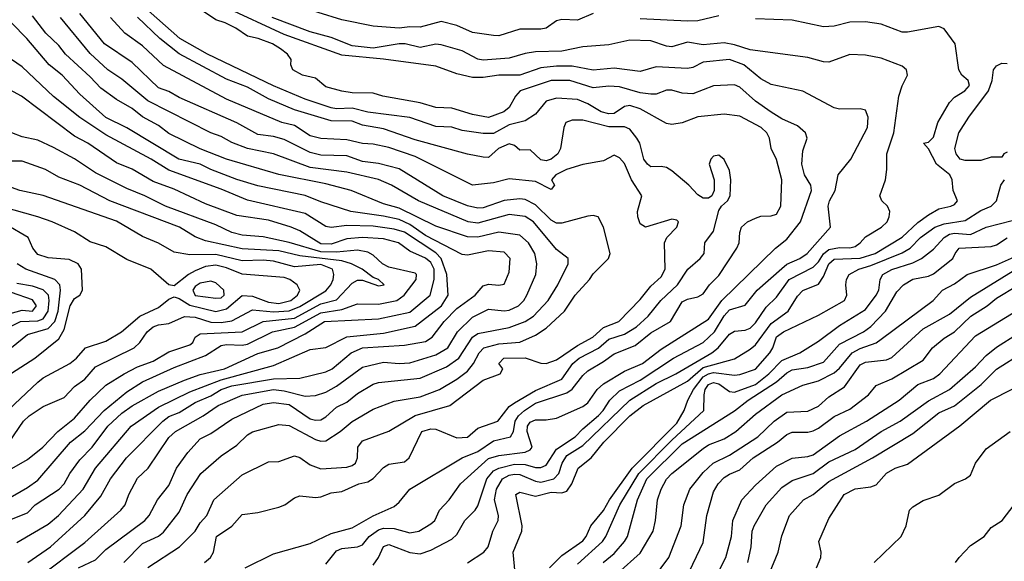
# Model space of a CAD drawing. Header units: metres. Extents: x -51132 to -49532, y -231222 to -229437.
# Tile 329 of 334: x -49852 to -49758, y -229672 to -229620. Entities that reach past the tile are written whole.
import ezdxf

# ---------------------------------------------------------------- set-up
doc = ezdxf.new("R2010")
doc.units = ezdxf.units.M
doc.layers.add('CONTOUR_INDEX', color=1, linetype='Continuous')
doc.layers.add('CONTOUR_INTER', color=3, linetype='Continuous')

msp = doc.modelspace()

# ---------------------------------------------------------------- linework, layer by layer
at = {"layer": 'CONTOUR_INDEX'}
for points, elevation in [([(-49830.285, -229672.759), (-49827.58, -229671.416), (-49824.08, -229670.434), (-49822.08, -229669.474), (-49820.08, -229668.946), (-49818.08, -229667.791), (-49816.08, -229666.916), (-49815.58, -229666.489), (-49814.58, -229665.255), (-49809.589, -229662.259), (-49808.08, -229661.645), (-49806.58, -229660.631), (-49804.975, -229660.259), (-49804.676, -229659.759), (-49804.512, -229658.759), (-49804.2, -229658.259), (-49803.648, -229657.759), (-49802.58, -229657.051), (-49799.58, -229656.077), (-49799.08, -229655.728), (-49798.08, -229654.401), (-49797.58, -229653.969), (-49796.08, -229653.089), (-49795.08, -229652.328), (-49793.08, -229651.533), (-49791.58, -229650.33), (-49789.695, -229649.259), (-49788.58, -229647.382), (-49788.08, -229647.118), (-49787.08, -229646.906), (-49786.58, -229646.62), (-49785.963, -229645.759), (-49785.08, -229644.86), (-49783.364, -229642.259), (-49783.146, -229641.759), (-49783.084, -229640.759), (-49782.91, -229640.259), (-49782.346, -229639.759), (-49781.58, -229639.397), (-49781.08, -229639.215), (-49780.08, -229639.165), (-49779.58, -229639.005), (-49779.181, -229638.259), (-49779.083, -229635.759), (-49779.58, -229633.808), (-49780.08, -229632.759), (-49780.246, -229631.759), (-49780.514, -229631.259), (-49781.048, -229630.759), (-49783.08, -229629.655), (-49784.58, -229629.463), (-49787.08, -229629.735), (-49788.58, -229630.316), (-49789.58, -229630.452), (-49790.08, -229630.358), (-49792.58, -229628.977), (-49793.58, -229628.667), (-49794.08, -229628.739), (-49795.08, -229629.4), (-49795.58, -229629.447), (-49796.32, -229629.259), (-49797.58, -229628.493), (-49798.58, -229628.081), (-49800.58, -229627.94), (-49801.58, -229628.241), (-49802.58, -229629.487), (-49803.58, -229630.119), (-49805.08, -229630.504), (-49806.58, -229631.311), (-49807.58, -229631.335), (-49809.58, -229631.025), (-49810.58, -229630.729), (-49812.08, -229630.667), (-49814.58, -229629.783), (-49818.58, -229629.29), (-49820.08, -229628.911), (-49821.58, -229628.965), (-49822.08, -229628.86), (-49824.58, -229628.036), (-49827.58, -229626.783), (-49833.88, -229623.759), (-49836.524, -229622.259), (-49840.08, -229619.104)], 60), ([(-49850.08, -229673.717), (-49845.58, -229670.345), (-49842.149, -229667.259), (-49841.752, -229666.759), (-49841.384, -229665.759), (-49840.58, -229664.194), (-49839.556, -229663.259), (-49837.58, -229660.34), (-49836.945, -229659.759), (-49834.306, -229658.259), (-49832.863, -229657.259), (-49830.58, -229656.285), (-49827.58, -229655.759), (-49826.58, -229655.885), (-49824.58, -229656.386), (-49823.58, -229656.308), (-49822.58, -229655.988), (-49821.58, -229655.44), (-49819.08, -229653.627), (-49817.08, -229653.132), (-49815.58, -229653.275), (-49814.58, -229653.199), (-49812.08, -229652.453), (-49810.956, -229651.759), (-49810.015, -229650.259), (-49808.58, -229648.839), (-49807.08, -229648.075), (-49805.58, -229648.245), (-49805.08, -229648.178), (-49804.189, -229647.759), (-49803.688, -229647.259), (-49803.394, -229646.759), (-49802.565, -229644.759), (-49802.463, -229643.759), (-49802.658, -229642.759), (-49803.248, -229641.759), (-49804.08, -229641.034), (-49806.08, -229640.74), (-49808.08, -229641.217), (-49809.08, -229641.191), (-49812.08, -229640.159), (-49815.58, -229638.448), (-49817.08, -229638.023), (-49820.173, -229636.759), (-49822.58, -229636.116), (-49827.08, -229635.225), (-49832.08, -229633.771), (-49834.58, -229632.777), (-49837.58, -229631.307), (-49838.58, -229630.572), (-49840.08, -229629.74), (-49841.08, -229628.947), (-49842.58, -229628.09), (-49844.08, -229627.004), (-49845.08, -229625.906), (-49847.454, -229623.759), (-49848.08, -229622.912), (-49849.315, -229621.759), (-49850.58, -229620.082)], 55), ([(-49757.58, -229633.105), (-49757.893, -229633.259), (-49758.08, -229633.574), (-49759.08, -229633.578), (-49760.08, -229633.911), (-49761.58, -229633.889), (-49762.049, -229633.759), (-49762.448, -229633.259), (-49762.545, -229632.759), (-49762.176, -229631.259), (-49761.227, -229629.759), (-49759.349, -229627.259), (-49759.003, -229626.259), (-49758.866, -229625.259), (-49758.58, -229624.855), (-49758.08, -229624.598), (-49757.58, -229624.631)], 65), ([(-49855.58, -229665.015), (-49851.08, -229662.426), (-49849.604, -229661.259), (-49848.164, -229659.759), (-49846.58, -229658.467), (-49845.08, -229656.773), (-49843.58, -229655.34), (-49841.836, -229654.259), (-49840.58, -229653.599), (-49839.08, -229653.027), (-49837.58, -229652.158), (-49835.58, -229651.493), (-49835.299, -229651.259), (-49835.08, -229650.743), (-49834.58, -229650.445), (-49830.583, -229650.259), (-49828.58, -229649.254), (-49825.58, -229648.925), (-49823.08, -229647.576), (-49821.58, -229647.177), (-49820.08, -229645.611), (-49819.58, -229645.31), (-49819.08, -229645.3), (-49817.58, -229645.856), (-49817.041, -229645.759), (-49817.58, -229645.259), (-49818.08, -229645.052), (-49819.115, -229644.259), (-49820.134, -229643.759), (-49821.08, -229643.472), (-49825.08, -229642.988), (-49827.08, -229642.518), (-49830.58, -229642.318), (-49834.08, -229641.564), (-49835.08, -229641.169), (-49836.57, -229640.259), (-49843.219, -229637.759), (-49846.08, -229636.259), (-49848.08, -229635.504), (-49849.343, -229634.759), (-49851.58, -229633.948), (-49853.08, -229633.965)], 50), ([(-49801.245, -229672.759), (-49800.08, -229671.587), (-49798.08, -229670.189), (-49797.749, -229669.759), (-49797.308, -229668.759), (-49796.08, -229667.299), (-49795.504, -229666.259), (-49793.364, -229663.259), (-49789.08, -229658.957), (-49788.38, -229657.759), (-49788.031, -229656.759), (-49787.503, -229655.759), (-49786.58, -229654.539), (-49786.08, -229654.238), (-49785.58, -229654.112), (-49783.58, -229654.387), (-49783.08, -229654.322), (-49781.58, -229653.819), (-49780.224, -229652.259), (-49779.916, -229651.759), (-49779.58, -229650.73), (-49778.899, -229650.259), (-49775.58, -229648.669), (-49773.095, -229647.259), (-49772.881, -229646.759), (-49772.977, -229645.759), (-49772.892, -229645.259), (-49772.654, -229644.759), (-49771.727, -229644.259), (-49770.58, -229643.922), (-49767.58, -229642.706), (-49766.835, -229642.259), (-49765.84, -229641.259), (-49764.474, -229640.259), (-49763.58, -229639.928), (-49761.58, -229639.608), (-49760.08, -229638.671), (-49759.096, -229638.259), (-49758.577, -229637.759), (-49758.16, -229636.259), (-49757.804, -229635.759)], 65), ([(-49854.08, -229650.388), (-49851.738, -229649.259), (-49850.08, -229649.208), (-49849.58, -229649.012), (-49849.105, -229648.259), (-49848.993, -229647.259), (-49849.069, -229646.759), (-49849.58, -229646.25), (-49850.58, -229645.898), (-49852.08, -229645.646)], 45), ([(-49788.188, -229673.759), (-49786.58, -229670.351), (-49786.229, -229667.759), (-49785.58, -229665.509), (-49785.142, -229664.759), (-49784.58, -229664.155), (-49784.08, -229663.81), (-49783.08, -229663.419), (-49781.797, -229662.259), (-49779.478, -229660.759), (-49778.58, -229660.038), (-49778.08, -229659.824), (-49776.58, -229659.803), (-49776.08, -229659.679), (-49775.58, -229659.44), (-49774.08, -229658.327), (-49772.58, -229657.636), (-49770.788, -229656.259), (-49770.08, -229655.358), (-49768.58, -229654.724), (-49765.58, -229652.932), (-49764.7, -229651.759), (-49763.58, -229650.858), (-49762.58, -229650.242), (-49761.023, -229648.759), (-49759.475, -229647.759), (-49758.58, -229647.026), (-49756.58, -229645.817)], 70), ([(-49770.274, -229672.259), (-49767.668, -229669.759), (-49767.199, -229668.759), (-49766.892, -229667.259), (-49766.58, -229666.927), (-49765.58, -229666.349), (-49764.08, -229665.815), (-49762.58, -229664.708), (-49761.532, -229664.259), (-49761.08, -229663.926), (-49760.58, -229662.761), (-49759.58, -229661.412), (-49757.293, -229659.759)], 75)]:
    msp.add_lwpolyline(points, dxfattribs=dict(at, elevation=elevation))
at = {"layer": 'CONTOUR_INTER'}
for points, elevation in [([(-49822.58, -229672.394), (-49821.58, -229671.149), (-49821.08, -229670.928), (-49819.58, -229670.751), (-49819.08, -229670.574), (-49818.453, -229669.759), (-49817.58, -229669.146), (-49817.08, -229668.99), (-49816.08, -229669), (-49814.58, -229669.435), (-49813.731, -229669.259), (-49812.58, -229668.569), (-49812.202, -229668.259), (-49811.749, -229667.259), (-49810.811, -229666.259), (-49809.743, -229664.759), (-49807.08, -229662.34), (-49806.08, -229662.043), (-49803.58, -229661.71), (-49803.08, -229661.492), (-49802.907, -229661.259), (-49803.365, -229659.759), (-49803.357, -229659.259), (-49803.08, -229658.869), (-49802.58, -229658.645), (-49801.58, -229658.651), (-49800.58, -229658.47), (-49798.08, -229657.367), (-49797.58, -229657.003), (-49796.697, -229655.759), (-49796.08, -229655.206), (-49794.08, -229654.01), (-49792.366, -229653.259), (-49790.58, -229651.905), (-49786.08, -229649.029), (-49784.791, -229647.259), (-49779.677, -229642.259), (-49778.58, -229641.392), (-49777.3, -229639.759), (-49776.228, -229636.759), (-49776.288, -229636.259), (-49776.902, -229635.259), (-49777.168, -229634.259), (-49777.08, -229632.983), (-49776.647, -229631.759), (-49776.81, -229631.259), (-49777.58, -229630.6), (-49779.08, -229629.92), (-49780.08, -229629.303), (-49781.58, -229628.229), (-49783.08, -229626.891), (-49783.58, -229626.69), (-49785.58, -229626.779), (-49787.58, -229627.541), (-49788.58, -229627.464), (-49789.58, -229627.176), (-49790.08, -229627.187), (-49791.08, -229627.555), (-49791.58, -229627.578), (-49792.58, -229627.456), (-49794.58, -229626.875), (-49795.58, -229626.805), (-49797.08, -229626.971), (-49799.312, -229626.259), (-49801.08, -229626.28), (-49804.053, -229627.259), (-49804.491, -229627.759), (-49805.08, -229628.853), (-49805.609, -229629.259), (-49807.08, -229629.795), (-49808.58, -229629.512), (-49810.58, -229628.894), (-49812.08, -229628.833), (-49813.58, -229628.41), (-49817.162, -229627.759), (-49818.08, -229627.47), (-49820.08, -229627.458), (-49821.08, -229627.286), (-49822.58, -229626.861), (-49823.58, -229626.057), (-49824.816, -229625.759), (-49825.753, -229625.259), (-49825.94, -229624.759), (-49825.917, -229624.259), (-49826.253, -229623.759), (-49826.932, -229623.259), (-49827.696, -229622.759), (-49829.046, -229622.259), (-49830.08, -229622.047), (-49831.194, -229621.259), (-49832.195, -229620.759), (-49833.08, -229620.485), (-49836.08, -229618.431)], 61), ([(-49797.08, -229619.863), (-49798.58, -229620.499), (-49800.08, -229620.446), (-49800.58, -229620.579), (-49801.58, -229621.259), (-49802.08, -229621.376), (-49804.08, -229621.381), (-49806.08, -229622.011), (-49806.58, -229621.984), (-49808.58, -229621.676), (-49810.08, -229621.027), (-49811.58, -229620.653), (-49813.58, -229621.193), (-49814.58, -229621.148), (-49815.58, -229621.27), (-49818.08, -229621.08), (-49821.08, -229620.482), (-49825.58, -229619.087)], 64), ([(-49841.879, -229672.259), (-49840.08, -229670.443), (-49838.58, -229669.733), (-49838.08, -229669.352), (-49836.58, -229667.442), (-49835.82, -229665.759), (-49834.527, -229663.759), (-49832.58, -229662.059), (-49831.08, -229661.07), (-49830.08, -229660.073), (-49829.58, -229659.778), (-49827.08, -229659.073), (-49826.08, -229659.186), (-49823.58, -229660.501), (-49823.08, -229660.676), (-49822.58, -229660.639), (-49821.216, -229659.759), (-49820.08, -229658.805), (-49818.08, -229657.61), (-49816.08, -229656.855), (-49813.58, -229656.448), (-49811.739, -229655.759), (-49810.08, -229654.762), (-49809.08, -229654), (-49808.503, -229653.259), (-49807.962, -229652.259), (-49807.509, -229651.759), (-49806.08, -229651.38), (-49804.08, -229651.218), (-49802.58, -229650.555), (-49801.58, -229649.909), (-49799.828, -229648.259), (-49798.786, -229646.759), (-49797.429, -229645.259), (-49797.08, -229644.715), (-49795.611, -229643.259), (-49795.444, -229642.759), (-49796.08, -229640.255), (-49796.59, -229639.259), (-49797.08, -229639.132), (-49797.58, -229639.198), (-49800.08, -229639.891), (-49800.58, -229639.868), (-49801.08, -229639.598), (-49802.58, -229638.131), (-49803.58, -229637.618), (-49804.08, -229637.558), (-49805.58, -229637.71), (-49807.58, -229638.41), (-49808.08, -229638.443), (-49809.08, -229638.218), (-49811.425, -229637.259), (-49815.58, -229634.705), (-49817.58, -229634.172), (-49819.08, -229633.979), (-49820.58, -229633.455), (-49823.08, -229633.383), (-49824.08, -229633.135), (-49826.58, -229631.884), (-49827.58, -229631.606), (-49829.08, -229631.43), (-49831.08, -229630.295), (-49836.58, -229627.883), (-49837.58, -229627.301), (-49838.58, -229626.976), (-49841.08, -229624.537), (-49843.721, -229622.759), (-49846.08, -229619.89)], 57), ([(-49818.08, -229672.498), (-49817.569, -229671.759), (-49817.08, -229670.729), (-49816.58, -229670.527), (-49814.58, -229671.29), (-49813.58, -229671.414), (-49812.58, -229671.065), (-49810.58, -229670.036), (-49810.08, -229669.589), (-49809.338, -229668.259), (-49808.336, -229667.259), (-49808.08, -229666.845), (-49807.213, -229664.259), (-49806.58, -229663.515), (-49806.08, -229663.245), (-49804.58, -229662.877), (-49803.58, -229662.897), (-49802.58, -229663.194), (-49802.08, -229663.183), (-49801.58, -229662.951), (-49800.58, -229661.433), (-49798.795, -229660.259), (-49798.08, -229659.492), (-49796.58, -229658.227), (-49796.124, -229657.759), (-49795.472, -229656.759), (-49794.58, -229655.878), (-49792.58, -229654.857), (-49789.403, -229652.759), (-49786.58, -229651.264), (-49785.501, -229650.259), (-49784.58, -229648.712), (-49784.08, -229648.147), (-49782.58, -229647.704), (-49781.416, -229646.259), (-49779.08, -229644.204), (-49778.58, -229643.796), (-49777.367, -229643.259), (-49776.652, -229642.759), (-49774.428, -229640.259), (-49774.654, -229638.259), (-49774.517, -229637.759), (-49773.969, -229636.759), (-49773.694, -229635.259), (-49772.497, -229633.759), (-49770.91, -229630.759), (-49770.824, -229629.759), (-49771.08, -229629.082), (-49771.58, -229628.965), (-49773.58, -229628.988), (-49774.08, -229628.883), (-49777.08, -229627.27), (-49780.08, -229626.657), (-49781.08, -229626.105), (-49782.685, -229624.759), (-49784.08, -229624.274), (-49786.58, -229624.533), (-49787.58, -229625.025), (-49788.08, -229625.108), (-49791.08, -229624.955), (-49792.58, -229625.396), (-49795.08, -229625.076), (-49797.08, -229625.285), (-49799.08, -229624.901), (-49800.58, -229624.885), (-49802.08, -229625.052), (-49804.08, -229625.742), (-49806.08, -229625.752), (-49807.58, -229625.995), (-49808.58, -229625.976), (-49810.08, -229625.63), (-49812.08, -229624.911), (-49817.08, -229624.23), (-49821.08, -229623.854), (-49826.58, -229621.881), (-49832.214, -229619.259)], 62), ([(-49785.08, -229620.095), (-49787.08, -229620.583), (-49788.08, -229620.602), (-49792.58, -229620.381)], 64), ([(-49851.045, -229672.259), (-49848.876, -229670.759), (-49845.585, -229667.759), (-49844.08, -229665.918), (-49843.16, -229664.259), (-49841.613, -229662.259), (-49838.159, -229658.759), (-49837.58, -229658.322), (-49836.58, -229657.928), (-49835.08, -229656.999), (-49833.58, -229656.355), (-49832.58, -229655.757), (-49831.58, -229655.404), (-49827.58, -229654.735), (-49825.08, -229654.67), (-49822.58, -229654.056), (-49821.977, -229653.759), (-49820.165, -229652.259), (-49819.08, -229651.762), (-49815.08, -229651.514), (-49813.08, -229651.166), (-49812.442, -229650.759), (-49811.302, -229649.259), (-49810.08, -229648.034), (-49808.339, -229646.759), (-49807.58, -229645.851), (-49807.08, -229645.704), (-49806.08, -229645.783), (-49805.58, -229645.698), (-49805.08, -229644.545), (-49805.01, -229643.259), (-49805.58, -229642.65), (-49807.08, -229642.518), (-49809.08, -229642.931), (-49809.58, -229642.875), (-49813.08, -229641.053), (-49814.58, -229640.018), (-49815.58, -229639.531), (-49817.08, -229639.199), (-49820.21, -229638.759), (-49823.08, -229637.851), (-49824.58, -229637.229), (-49829.08, -229636.304), (-49831.08, -229635.701), (-49833.574, -229634.759), (-49834.58, -229634.257), (-49836.62, -229633.759), (-49841.58, -229630.781), (-49843.58, -229629.796), (-49846.08, -229627.565), (-49847.759, -229625.759), (-49848.994, -229624.759), (-49851.124, -229622.259), (-49852.58, -229620.757)], 54), ([(-49846.216, -229672.759), (-49844.58, -229671.997), (-49843.58, -229671.017), (-49839.866, -229668.259), (-49839.469, -229667.759), (-49838.66, -229666.259), (-49837.58, -229664.897), (-49836.842, -229663.259), (-49835.761, -229661.759), (-49834.58, -229660.46), (-49833.58, -229659.954), (-49831.58, -229658.577), (-49828.58, -229657.16), (-49827.58, -229656.974), (-49826.08, -229657.168), (-49824.08, -229658.538), (-49823.58, -229658.669), (-49823.08, -229658.638), (-49822.58, -229658.368), (-49821.58, -229657.435), (-49820.58, -229656.943), (-49819.58, -229656.143), (-49818.08, -229655.221), (-49817.58, -229655.07), (-49813.58, -229654.662), (-49811.08, -229653.591), (-49809.899, -229652.759), (-49808.607, -229650.759), (-49808.08, -229650.416), (-49805.08, -229649.838), (-49803.58, -229649.274), (-49802.763, -229648.759), (-49801.371, -229647.259), (-49800.461, -229645.759), (-49799.464, -229643.759), (-49799.477, -229643.259), (-49800.58, -229642.384), (-49802.785, -229639.759), (-49803.58, -229639.226), (-49805.08, -229639.061), (-49808.08, -229639.884), (-49809.015, -229639.759), (-49813.74, -229637.759), (-49816.32, -229636.259), (-49817.58, -229635.697), (-49820.58, -229635.01), (-49824.08, -229634.576), (-49827.58, -229633.27), (-49830.08, -229632.766), (-49831.58, -229632.171), (-49832.58, -229631.596), (-49833.58, -229631.253), (-49839.58, -229628.206), (-49842.08, -229626.154), (-49843.4, -229625.259), (-49845.08, -229623.697), (-49847.933, -229620.259)], 56), ([(-49839.58, -229672.72), (-49836.569, -229670.759), (-49835.05, -229669.259), (-49834.58, -229668.461), (-49833.958, -229667.759), (-49833.288, -229666.259), (-49830.58, -229663.872), (-49828.08, -229662.652), (-49827.08, -229662.606), (-49825.58, -229662.088), (-49825.08, -229662.238), (-49824.08, -229662.945), (-49823.08, -229663.33), (-49820.58, -229663.162), (-49820.08, -229663.006), (-49819.761, -229662.759), (-49819.586, -229662.259), (-49819.525, -229661.259), (-49819.08, -229660.644), (-49816.58, -229659.706), (-49814.08, -229658.232), (-49810.749, -229657.259), (-49807.58, -229654.859), (-49805.945, -229654.259), (-49805.688, -229653.759), (-49806.082, -229653.259), (-49805.591, -229652.759), (-49803.58, -229652.723), (-49802.08, -229653.224), (-49801.58, -229653.257), (-49800.58, -229652.912), (-49798.58, -229651.535), (-49797.099, -229650.759), (-49796.08, -229649.817), (-49794.622, -229649.259), (-49792.58, -229647.157), (-49791.58, -229645.881), (-49790.58, -229644.991), (-49790.218, -229644.259), (-49790.269, -229641.759), (-49790.046, -229641.259), (-49789.091, -229640.259), (-49788.927, -229639.759), (-49789.08, -229639.589), (-49789.58, -229639.506), (-49792.08, -229640.258), (-49792.58, -229639.933), (-49792.827, -229639.259), (-49792.846, -229638.759), (-49792.426, -229637.259), (-49793.431, -229635.759), (-49794.08, -229634.186), (-49794.58, -229633.637), (-49795.08, -229633.402), (-49796.08, -229633.917), (-49798.08, -229634.265), (-49799.628, -229634.759), (-49800.651, -229635.259), (-49801.05, -229635.759), (-49800.763, -229636.259), (-49801.08, -229636.677), (-49802.58, -229635.896), (-49805.08, -229635.64), (-49806.58, -229636.029), (-49808.58, -229636.251), (-49814.08, -229633.518), (-49816.58, -229632.646), (-49818.08, -229632.326), (-49819.08, -229632.287), (-49820.58, -229631.918), (-49823.08, -229631.794), (-49824.08, -229631.541), (-49825.58, -229630.57), (-49826.795, -229630.259), (-49832.08, -229628.063), (-49838.08, -229624.828), (-49840.08, -229622.968), (-49841.77, -229621.759), (-49843.16, -229620.259)], 58), ([(-49834.173, -229672.259), (-49833.614, -229671.759), (-49833.3, -229671.259), (-49833.043, -229669.759), (-49831.58, -229668.79), (-49830.58, -229667.655), (-49829.08, -229667.465), (-49827.08, -229666.968), (-49826.522, -229666.759), (-49825.58, -229666.065), (-49825.08, -229665.895), (-49823.58, -229666.063), (-49823.08, -229665.992), (-49822.08, -229665.607), (-49821.08, -229665.462), (-49819.453, -229664.759), (-49818.58, -229664.542), (-49818.08, -229664.247), (-49817.08, -229663.192), (-49816.58, -229662.868), (-49815.08, -229662.642), (-49814.637, -229662.259), (-49813.441, -229659.759), (-49812.58, -229659.498), (-49812.08, -229659.542), (-49810.08, -229660.347), (-49809.08, -229660.293), (-49808.08, -229659.445), (-49806.187, -229658.759), (-49805.08, -229657.353), (-49804.58, -229657.01), (-49802.58, -229655.853), (-49800.08, -229654.765), (-49799.004, -229653.259), (-49798.429, -229652.759), (-49796.58, -229651.802), (-49795.58, -229650.931), (-49794.08, -229650.477), (-49792.928, -229649.759), (-49791.831, -229648.759), (-49790.605, -229647.259), (-49789.024, -229645.759), (-49788.031, -229644.259), (-49786.865, -229643.259), (-49786.48, -229642.759), (-49786.429, -229641.759), (-49785.58, -229640.636), (-49785.08, -229638.671), (-49784.834, -229638.259), (-49784.259, -229637.759), (-49783.993, -229637.259), (-49783.944, -229635.759), (-49784.08, -229634.856), (-49784.58, -229633.81), (-49785.08, -229633.399), (-49785.58, -229633.48), (-49785.846, -229633.759), (-49786.015, -229634.259), (-49785.514, -229635.759), (-49785.516, -229636.759), (-49785.746, -229637.259), (-49786.08, -229637.503), (-49786.58, -229637.496), (-49787.08, -229637.188), (-49787.935, -229636.259), (-49789.58, -229634.882), (-49790.08, -229634.579), (-49790.58, -229634.466), (-49791.58, -229634.492), (-49791.897, -229634.259), (-49792.245, -229633.759), (-49792.638, -229632.259), (-49792.905, -229631.759), (-49793.58, -229630.901), (-49794.08, -229630.679), (-49795.58, -229630.699), (-49798.08, -229630.048), (-49799.08, -229630.04), (-49799.691, -229630.259), (-49799.885, -229630.759), (-49800.188, -229632.759), (-49800.453, -229633.259), (-49801.08, -229633.786), (-49801.58, -229633.943), (-49802.08, -229633.851), (-49803.08, -229632.897), (-49804.08, -229632.917), (-49804.58, -229632.475), (-49805.08, -229632.306), (-49806.103, -229632.759), (-49807.08, -229633.605), (-49807.58, -229633.579), (-49809.08, -229633.292), (-49814.08, -229631.942), (-49817.08, -229630.882), (-49819.08, -229630.539), (-49820.08, -229630.156), (-49822.08, -229630.102), (-49825.58, -229629.075), (-49828.08, -229628.01), (-49830.08, -229626.907), (-49832.08, -229626.133), (-49836.58, -229623.719), (-49838.431, -229622.259), (-49840.58, -229620.225)], 59), ([(-49809.08, -229672.289), (-49807.507, -229671.259), (-49807.092, -229670.759), (-49806.657, -229669.259), (-49806.131, -229668.259), (-49806.108, -229667.759), (-49806.495, -229666.259), (-49806.298, -229665.259), (-49805.737, -229664.259), (-49805.08, -229663.93), (-49804.58, -229663.831), (-49804.08, -229663.851), (-49802.58, -229664.493), (-49802.08, -229664.572), (-49800.82, -229664.259), (-49800.355, -229663.759), (-49800.026, -229662.759), (-49799.58, -229662.054), (-49798.08, -229661.097), (-49793.58, -229656.762), (-49791.08, -229655.165), (-49789.18, -229654.259), (-49785.741, -229652.259), (-49785.155, -229651.759), (-49784.08, -229650.46), (-49783.58, -229650.186), (-49782.58, -229650.087), (-49782.08, -229649.896), (-49781.58, -229649.386), (-49780.58, -229647.894), (-49779.58, -229646.925), (-49778.376, -229645.259), (-49776.08, -229644.063), (-49775.58, -229643.579), (-49775.08, -229642.818), (-49774.58, -229642.388), (-49773.58, -229642.212), (-49772.58, -229642.242), (-49772.08, -229642.098), (-49771.588, -229641.759), (-49771.08, -229641.188), (-49769.544, -229640.259), (-49769.004, -229639.759), (-49768.816, -229639.259), (-49768.776, -229638.759), (-49768.99, -229638.259), (-49769.542, -229637.759), (-49769.724, -229637.259), (-49769.179, -229635.759), (-49769.041, -229634.759), (-49769.055, -229633.259), (-49768.389, -229631.259), (-49767.894, -229627.759), (-49767.58, -229626.76), (-49767.063, -229625.759), (-49767.163, -229625.259), (-49767.58, -229624.903), (-49769.58, -229624.134), (-49771.08, -229623.836), (-49772.58, -229623.771), (-49774.58, -229624.517), (-49775.08, -229624.497), (-49776.58, -229624.077), (-49782.08, -229623.343), (-49783.58, -229622.85), (-49784.58, -229622.662), (-49786.58, -229622.85), (-49788.08, -229622.613), (-49789.58, -229623.046), (-49790.08, -229622.993), (-49791.58, -229622.494), (-49793.58, -229622.421), (-49795.58, -229622.877), (-49798.08, -229623.069), (-49800.08, -229623.471), (-49802.58, -229623.547), (-49803.58, -229623.684), (-49805.08, -229624.126), (-49807.58, -229624.312), (-49808.08, -229624.24), (-49809.58, -229623.443), (-49811.58, -229622.856), (-49812.08, -229622.809), (-49813.58, -229623.133), (-49815.006, -229622.759), (-49815.58, -229622.766), (-49818.08, -229623.197), (-49820.08, -229622.964), (-49822.08, -229622.164), (-49824.08, -229621.611), (-49827.713, -229620.259)], 63), ([(-49804.515, -229673.259), (-49804.707, -229671.259), (-49803.899, -229669.259), (-49803.869, -229668.759), (-49804.461, -229665.759), (-49804.08, -229665.549), (-49802.58, -229665.922), (-49801.08, -229665.551), (-49800.08, -229665.609), (-49799.58, -229665.442), (-49799.104, -229664.759), (-49798.496, -229663.259), (-49797.255, -229662.259), (-49796.051, -229660.759), (-49793.57, -229658.259), (-49792.295, -229657.259), (-49788.08, -229654.941), (-49786.58, -229653.639), (-49783.58, -229652.824), (-49782.08, -229651.894), (-49781.58, -229651.482), (-49780.08, -229649.45), (-49778.456, -229648.259), (-49777.58, -229646.83), (-49777.08, -229646.292), (-49775.58, -229645.71), (-49775.08, -229644.958), (-49774.589, -229643.759), (-49774.08, -229643.307), (-49771.58, -229643.201), (-49770.173, -229642.759), (-49767.58, -229641.209), (-49766.08, -229639.802), (-49765.08, -229639.097), (-49764.08, -229638.514), (-49762.928, -229638.259), (-49762.58, -229638.083), (-49762.318, -229637.759), (-49762.708, -229636.759), (-49762.812, -229635.759), (-49763.033, -229635.259), (-49764.299, -229634.259), (-49765.08, -229632.777), (-49765.537, -229632.259), (-49765.08, -229632.14), (-49764.58, -229631.671), (-49764.187, -229630.259), (-49763.08, -229628.356), (-49762.58, -229627.863), (-49761.604, -229627.259), (-49761.161, -229626.759), (-49761.283, -229626.259), (-49761.879, -229625.759), (-49762.178, -229625.259), (-49762.536, -229622.759), (-49763.58, -229621.352), (-49764.08, -229621.109), (-49767.08, -229621.651), (-49767.58, -229621.64), (-49769.58, -229620.888), (-49771.08, -229620.657), (-49772.58, -229620.691), (-49774.08, -229621.085), (-49775.08, -229621.159), (-49778.08, -229620.524), (-49781.58, -229620.388)], 64), ([(-49852.08, -229670.331), (-49849.08, -229668.58), (-49848.099, -229667.759), (-49845.741, -229665.259), (-49844.581, -229663.259), (-49841.184, -229659.259), (-49838.58, -229657.419), (-49835.58, -229655.967), (-49832.58, -229654.82), (-49827.58, -229653.45), (-49824.08, -229651.93), (-49822.58, -229651.745), (-49820.58, -229650.711), (-49817.08, -229650.359), (-49814.08, -229649.717), (-49811.566, -229647.759), (-49810.91, -229646.759), (-49811.033, -229644.759), (-49811.58, -229643.259), (-49812.08, -229642.693), (-49815.08, -229640.748), (-49816.08, -229640.439), (-49818.08, -229640.151), (-49820.58, -229640.101), (-49822.08, -229640.291), (-49822.58, -229640.202), (-49824.58, -229638.947), (-49830.08, -229637.696), (-49832.58, -229636.624), (-49837.58, -229634.807), (-49839.259, -229633.759), (-49843.58, -229631.457), (-49846.08, -229629.798), (-49848.58, -229627.787), (-49851.58, -229624.959), (-49852.58, -229624.257)], 53), ([(-49852.58, -229668.101), (-49851.08, -229667.521), (-49850.33, -229666.759), (-49848.061, -229665.259), (-49847.581, -229664.759), (-49847.041, -229663.759), (-49846.08, -229662.443), (-49844.897, -229661.259), (-49843.392, -229659.259), (-49842.08, -229658.015), (-49841.08, -229657.31), (-49838.58, -229655.894), (-49836.08, -229654.841), (-49834.58, -229654.323), (-49832.268, -229653.759), (-49829.08, -229652.325), (-49827.176, -229651.759), (-49824.58, -229650.435), (-49822.718, -229649.259), (-49817.58, -229648.996), (-49814.58, -229648.357), (-49812.643, -229646.759), (-49812.261, -229645.259), (-49812.255, -229644.259), (-49812.58, -229643.622), (-49813.08, -229643.217), (-49814.58, -229642.552), (-49815.653, -229641.759), (-49817.08, -229641.357), (-49819.08, -229641.247), (-49820.58, -229641.373), (-49822.08, -229641.866), (-49823.08, -229641.86), (-49825.08, -229640.613), (-49825.912, -229640.259), (-49828.08, -229639.588), (-49831.08, -229639.133), (-49834.08, -229638.045), (-49837.08, -229636.634), (-49839.08, -229635.892), (-49841.08, -229634.741), (-49842.58, -229634.11), (-49845.317, -229632.259), (-49846.58, -229631.57), (-49851.635, -229627.759), (-49853.533, -229626.759)], 52), ([(-49854.58, -229667.084), (-49851.08, -229665.11), (-49850.08, -229664.404), (-49846.958, -229660.759), (-49845.58, -229659.681), (-49843.738, -229657.759), (-49841.58, -229655.975), (-49840.08, -229655.013), (-49837.08, -229653.659), (-49834.08, -229652.517), (-49832.58, -229651.55), (-49832.08, -229651.455), (-49830.58, -229651.531), (-49830.08, -229651.419), (-49827.691, -229650.259), (-49825.58, -229649.802), (-49823.08, -229648.416), (-49821.08, -229648.127), (-49819.58, -229647.566), (-49817.58, -229647.615), (-49815.813, -229647.259), (-49815.102, -229646.759), (-49813.96, -229645.259), (-49813.956, -229644.759), (-49814.08, -229644.643), (-49816.58, -229644.079), (-49817.197, -229643.759), (-49818.08, -229642.926), (-49818.58, -229642.63), (-49819.58, -229642.457), (-49821.58, -229642.641), (-49823.08, -229642.618), (-49826.08, -229641.707), (-49828.58, -229641.182), (-49830.58, -229641.022), (-49831.58, -229640.76), (-49833.08, -229640.045), (-49837.91, -229638.259), (-49839.875, -229637.259), (-49841.58, -229636.556), (-49844.58, -229635.081), (-49846.58, -229633.727), (-49848.58, -229632.66), (-49850.08, -229631.954), (-49851.58, -229631.652), (-49852.548, -229631.259)], 51), ([(-49852.825, -229660.759), (-49851.454, -229658.759), (-49850.908, -229658.259), (-49849.58, -229657.368), (-49847.58, -229656.506), (-49846.58, -229655.45), (-49845.58, -229654.775), (-49844.58, -229653.589), (-49840.878, -229651.759), (-49840.36, -229651.259), (-49839.642, -229650.259), (-49839.08, -229649.772), (-49838.58, -229649.565), (-49837.58, -229649.446), (-49836.08, -229648.771), (-49835.08, -229648.859), (-49833.58, -229649.329), (-49832.58, -229649.351), (-49831.58, -229649.18), (-49829.58, -229648.144), (-49827.58, -229648.338), (-49826.08, -229648.226), (-49825.08, -229647.823), (-49822.58, -229646.333), (-49822.117, -229645.759), (-49821.894, -229645.259), (-49821.825, -229644.759), (-49821.971, -229644.259), (-49823.08, -229643.832), (-49825.58, -229644.033), (-49827.58, -229643.516), (-49828.58, -229643.406), (-49830.58, -229643.457), (-49833.08, -229642.878), (-49835.58, -229642.887), (-49837.08, -229642.645), (-49838.58, -229641.783), (-49840.08, -229641.154), (-49842.58, -229639.677), (-49849.58, -229637.239), (-49851.786, -229636.759), (-49852.58, -229636.467)], 49), ([(-49854.58, -229659.251), (-49850.08, -229655.039), (-49849.58, -229654.642), (-49847.037, -229653.259), (-49846.398, -229652.759), (-49845.525, -229651.759), (-49843.58, -229651.122), (-49842.107, -229650.259), (-49840.354, -229648.759), (-49838.58, -229647.913), (-49837.58, -229647.124), (-49837.08, -229646.9), (-49836.58, -229647.06), (-49835.58, -229647.707), (-49833.08, -229648.312), (-49832.08, -229648.061), (-49830.58, -229646.793), (-49829.58, -229646.837), (-49828.08, -229647.419), (-49827.08, -229647.531), (-49825.946, -229647.259), (-49825.294, -229646.759), (-49825.086, -229646.259), (-49825.318, -229645.759), (-49826.021, -229645.259), (-49826.58, -229645.072), (-49830.58, -229644.756), (-49832.08, -229644.142), (-49833.08, -229643.897), (-49834.08, -229644.023), (-49835.08, -229644.423), (-49835.694, -229644.759), (-49837.08, -229645.871), (-49837.58, -229645.749), (-49839.287, -229644.259), (-49841.58, -229643.348), (-49843.58, -229642.138), (-49845.08, -229641.662), (-49846.58, -229640.713), (-49848.709, -229639.759), (-49850.07, -229639.259), (-49853.58, -229638.296)], 48), ([(-49798.58, -229672.417), (-49796.187, -229670.259), (-49795.855, -229669.759), (-49794.53, -229666.759), (-49792.727, -229663.759), (-49789.58, -229660.575), (-49786.517, -229657.759), (-49786.473, -229656.259), (-49786.374, -229655.759), (-49786.08, -229655.254), (-49785.58, -229655.088), (-49785.08, -229655.19), (-49784.08, -229655.942), (-49783.58, -229655.996), (-49781.58, -229655.253), (-49780.326, -229654.259), (-49779.08, -229652.973), (-49777.359, -229652.259), (-49775.58, -229651.133), (-49773.58, -229649.648), (-49771.08, -229648.109), (-49770.058, -229646.759), (-49769.825, -229646.259), (-49769.695, -229645.259), (-49769.435, -229644.759), (-49768.58, -229644.305), (-49766.58, -229643.669), (-49765.756, -229643.259), (-49764.58, -229642.356), (-49763.58, -229641.254), (-49763.08, -229640.927), (-49762.58, -229640.832), (-49761.08, -229640.968), (-49759.58, -229640.248), (-49757.08, -229639.609)], 66), ([(-49852.58, -229654.19), (-49850.369, -229652.759), (-49848.08, -229650.897), (-49847.58, -229650.01), (-49847.01, -229647.759), (-49846.58, -229647.063), (-49846.08, -229646.741), (-49845.829, -229646.259), (-49845.925, -229644.259), (-49846.241, -229643.759), (-49847.08, -229643.335), (-49849.08, -229643.188), (-49850.08, -229642.867), (-49850.574, -229642.259), (-49850.992, -229641.259), (-49853.08, -229640.029)], 47), ([(-49796.118, -229672.259), (-49795.08, -229671.379), (-49794.085, -229670.259), (-49793.788, -229669.759), (-49792.841, -229666.259), (-49791.949, -229664.259), (-49788.58, -229660.918), (-49783.58, -229657.782), (-49782.27, -229656.759), (-49779.58, -229655.021), (-49778.58, -229654.15), (-49778.08, -229653.872), (-49776.58, -229653.653), (-49775.08, -229653.15), (-49773.58, -229651.414), (-49771.266, -229650.259), (-49770.58, -229649.736), (-49769.176, -229648.259), (-49768.08, -229646.435), (-49767.474, -229645.759), (-49766.58, -229645.212), (-49765.08, -229644.93), (-49764.58, -229644.717), (-49762.75, -229643.259), (-49762.543, -229642.759), (-49762.146, -229642.259), (-49759.08, -229642.116), (-49758.58, -229641.936), (-49757.58, -229641.281)], 67), ([(-49794.719, -229673.259), (-49792.58, -229671.357), (-49791.365, -229669.259), (-49791.123, -229668.259), (-49790.947, -229666.259), (-49790.595, -229665.259), (-49790.08, -229664.292), (-49789.58, -229663.755), (-49786.58, -229661.365), (-49786.08, -229661.037), (-49784.58, -229660.44), (-49783.461, -229659.759), (-49781.58, -229658.088), (-49779.08, -229656.25), (-49777.08, -229655.324), (-49775.58, -229654.908), (-49774.08, -229654.149), (-49773.58, -229653.724), (-49772.364, -229652.259), (-49771.58, -229651.829), (-49770.08, -229651.285), (-49769.58, -229650.95), (-49764.643, -229647.259), (-49763.75, -229646.259), (-49762.58, -229645.67), (-49761.396, -229644.759), (-49758.58, -229643.848), (-49756.58, -229642.955)], 68), ([(-49852.58, -229651.73), (-49851.08, -229650.502), (-49849.08, -229649.936), (-49848.466, -229649.259), (-49848.153, -229648.259), (-49847.908, -229646.259), (-49847.97, -229645.759), (-49848.457, -229645.259), (-49851.238, -229644.259), (-49852.063, -229643.759)], 46), ([(-49791.308, -229673.759), (-49789.87, -229671.759), (-49788.692, -229668.759), (-49788.431, -229666.759), (-49787.867, -229665.259), (-49786.58, -229663.658), (-49785.633, -229662.759), (-49784.08, -229662.014), (-49781.371, -229660.259), (-49779.817, -229658.759), (-49778.58, -229657.894), (-49776.58, -229657.807), (-49775.58, -229657.35), (-49774.58, -229656.442), (-49773.08, -229655.484), (-49771.58, -229653.405), (-49771.08, -229653.141), (-49769.08, -229652.928), (-49768.58, -229652.69), (-49765.58, -229649.965), (-49763.08, -229648.549), (-49761.08, -229646.93), (-49756.58, -229644.169)], 69), ([(-49834.58, -229645.605), (-49835.08, -229645.935), (-49835.287, -229646.259), (-49835.08, -229646.771), (-49833.08, -229647.03), (-49832.58, -229646.995), (-49832.284, -229646.759), (-49832.316, -229646.259), (-49833.08, -229645.584), (-49833.58, -229645.423), (-49834.58, -229645.605)], 47), ([(-49853.08, -229648.575), (-49851.58, -229648.175), (-49850.58, -229648.263), (-49850.21, -229647.759), (-49850.58, -229647.18), (-49852.58, -229646.503)], 44), ([(-49785.195, -229673.259), (-49784.414, -229671.759), (-49783.876, -229669.759), (-49783.762, -229668.259), (-49782.886, -229666.259), (-49781.58, -229664.866), (-49779.58, -229663.061), (-49778.08, -229662.297), (-49776.58, -229662.138), (-49776.08, -229661.971), (-49773.58, -229660.157), (-49770.993, -229658.759), (-49767.873, -229656.759), (-49766.08, -229655.273), (-49764.58, -229654.69), (-49764.001, -229654.259), (-49760.58, -229650.624), (-49756.58, -229648.193)], 71), ([(-49782.302, -229672.259), (-49782.002, -229670.759), (-49781.896, -229669.259), (-49781.726, -229668.759), (-49780.58, -229666.756), (-49779.08, -229665.109), (-49778.08, -229664.418), (-49776.08, -229663.77), (-49774.58, -229662.638), (-49772.08, -229661.482), (-49769.594, -229659.759), (-49767.773, -229658.759), (-49765.08, -229656.821), (-49763.08, -229655.761), (-49760.58, -229653.576), (-49759.58, -229652.499), (-49758.58, -229651.716), (-49756.58, -229650.425)], 72), ([(-49780.264, -229673.259), (-49779.411, -229671.259), (-49779.08, -229669.7), (-49778.351, -229667.759), (-49776.998, -229666.259), (-49776.08, -229665.754), (-49774.58, -229664.514), (-49770.415, -229662.259), (-49766.58, -229659.948), (-49764.08, -229657.977), (-49762.58, -229657.292), (-49760.047, -229655.259), (-49758.58, -229653.793), (-49756.08, -229652.222)], 73), ([(-49775.767, -229672.759), (-49775.337, -229671.759), (-49775.315, -229671.259), (-49775.555, -229670.259), (-49774.58, -229668.058), (-49773.134, -229665.759), (-49772.08, -229665.237), (-49770.58, -229665.035), (-49770.08, -229664.832), (-49769.08, -229663.73), (-49768.242, -229663.259), (-49767.08, -229662.861), (-49762.08, -229659.208), (-49759.149, -229656.759), (-49757.08, -229655.704)], 74), ([(-49762.489, -229672.259), (-49762.133, -229671.759), (-49761.08, -229670.642), (-49759.763, -229669.759), (-49759.08, -229668.923), (-49758.042, -229668.259), (-49756.908, -229666.759)], 76)]:
    msp.add_lwpolyline(points, dxfattribs=dict(at, elevation=elevation))

doc.saveas('drawing.dxf')
